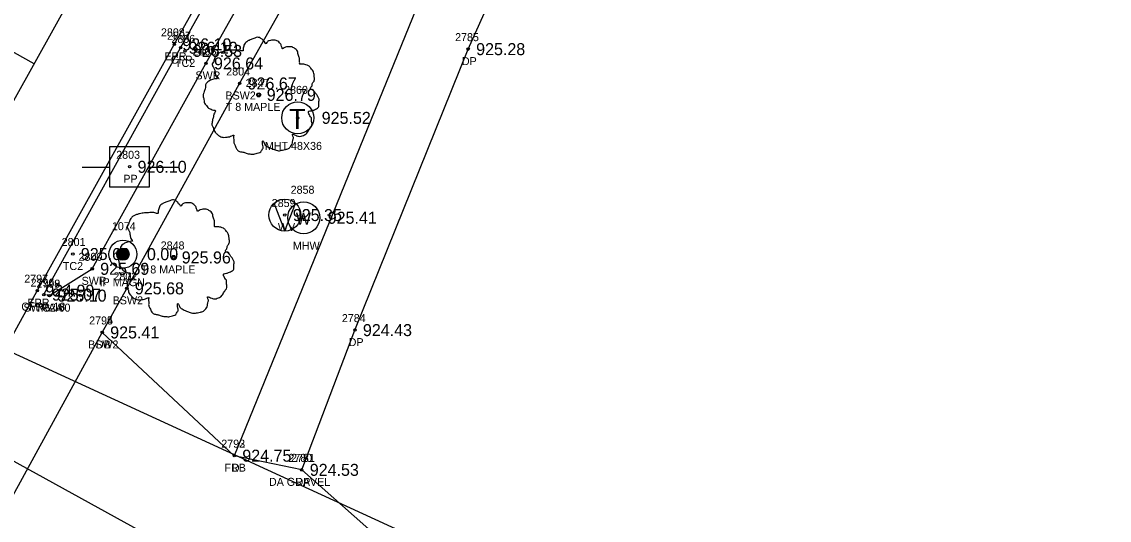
# Model space of a CAD drawing. Extents: x 1575382 to 1578175, y 1099175 to 1101955.
# Drawn here: x 1576966.9 to 1577102.8, y 1100492.8 to 1100555.1 of the extents above; entities that cross this region are included whole.
import ezdxf

# ---------------------------------------------------------------- set-up
doc = ezdxf.new("R2010")
doc.units = 0
for name, color, linetype in [('RD_EX_Conc', 7, 'Continuous'), ('RD_EX_Conc_txCode', 7, 'Continuous'), ('RD_EX_Driveway', 7, 'Continuous'), ('RD_EX_Driveway_txCode', 7, 'Continuous'), ('RD_EX_DV_Prop_txCode', 7, 'Continuous'), ('RD_EX_DV_PropPin', 7, 'Continuous'), ('RD_EX_Fence_Other', 7, 'Continuous'), ('RD_EX_Fence_Other_txCode', 7, 'Continuous'), ('RD_EX_Road', 7, 'Continuous'), ('RD_EX_Road_txCode', 7, 'Continuous'), ('RD_EX_SU_H2O', 7, 'Continuous'), ('RD_EX_SU_Telecom', 7, 'Continuous'), ('RD_EX_TX_Conc_ELEV', 7, 'Continuous'), ('RD_EX_TX_Driveway_ELEV', 7, 'Continuous'), ('RD_EX_TX_DV_Prop_ELEV', 7, 'Continuous'), ('RD_EX_TX_Fence_Other_ELEV', 7, 'Continuous'), ('RD_EX_TX_Road_ELEV', 7, 'Continuous'), ('RD_EX_TX_UT_ELEV', 7, 'Continuous'), ('RD_EX_TX_VEG_ELEV', 7, 'Continuous'), ('RD_EX_UT', 7, 'Continuous'), ('RD_EX_UT_txCode', 7, 'Continuous'), ('RD_EX_VEG', 7, 'Continuous'), ('RD_EX_VEG_txCode', 7, 'Continuous'), ('RD_HC_Cl', 7, 'Continuous'), ('RD_HC_Data_Tic', 7, 'Continuous'), ('RD_HC_Survey_ELEV', 7, 'Continuous'), ('RD_SMD_Locator', 7, 'Continuous')]:
    doc.layers.add(name, color=color, linetype=linetype)

msp = doc.modelspace()

# ---------------------------------------------------------------- linework, layer by layer
at = {"layer": 'RD_EX_Conc'}
for points in [[(1576925.28, 1100434.6), (1576931.32, 1100441.65), (1576943.72, 1100456.06), (1576959.8, 1100485.15), (1576962.79, 1100490.55), (1576976.91, 1100516.3), (1576979.99, 1100521.81), (1576994.08, 1100547.41), (1577013.9, 1100582.65), (1577028.01, 1100607.52), (1577031.93, 1100618.57), (1577033.8, 1100624.22), (1577052.4, 1100657.66), (1577055.15, 1100662.64), (1577085.17, 1100716.01)], [(1576969.62, 1100521.03), (1576986.7, 1100551.88), (1577006.34, 1100586.95), (1577025.95, 1100621.77), (1577028.87, 1100627.15)], [(1576970.32, 1100520.9), (1576975.66, 1100524.25), (1576989.88, 1100549.92), (1577009.59, 1100585.07), (1577023.45, 1100609.71), (1577027.68, 1100620.87), (1577027.64, 1100620.91), (1577026.45, 1100621.54)]]:
    msp.add_lwpolyline(points, dxfattribs=at)
at = {"layer": 'RD_EX_Driveway'}
for points in [[(1577065.95, 1100460.35), (1577042.55, 1100463.11), (1577001.85, 1100499.13), (1577008.49, 1100516.59), (1577022.64, 1100551.7), (1577044.72, 1100600.92), (1577090.31, 1100579.68)], [(1577001.85, 1100499.13), (1576993.42, 1100500.9), (1576976.91, 1100516.3)]]:
    msp.add_lwpolyline(points, dxfattribs=at)
at = {"layer": 'RD_EX_DV_PropPin'}
for p, q in [((1576978.77, 1100525.89), (1576978.77, 1100526.28)), ((1576978.8, 1100525.79), (1576978.8, 1100526.38)), ((1576978.84, 1100525.71), (1576978.84, 1100526.45)), ((1576978.87, 1100525.66), (1576978.87, 1100526.51)), ((1576978.91, 1100525.61), (1576978.91, 1100526.56)), ((1576978.94, 1100525.57), (1576978.94, 1100526.6)), ((1576978.98, 1100525.53), (1576978.98, 1100526.63)), ((1576979.01, 1100525.5), (1576979.01, 1100526.67)), ((1576979.05, 1100525.47), (1576979.05, 1100526.69)), ((1576979.08, 1100525.45), (1576979.08, 1100526.72)), ((1576979.12, 1100525.43), (1576979.12, 1100526.74)), ((1576979.15, 1100525.41), (1576979.15, 1100526.76)), ((1576979.19, 1100525.39), (1576979.19, 1100526.78)), ((1576979.22, 1100525.38), (1576979.22, 1100526.79)), ((1576979.26, 1100525.36), (1576979.26, 1100526.8)), ((1576979.29, 1100525.35), (1576979.29, 1100526.82)), ((1576979.33, 1100525.34), (1576979.33, 1100526.82)), ((1576979.36, 1100525.34), (1576979.36, 1100526.83)), ((1576979.4, 1100525.33), (1576979.4, 1100526.84)), ((1576979.43, 1100525.33), (1576979.43, 1100526.84)), ((1576979.47, 1100525.32), (1576979.47, 1100526.84)), ((1576979.5, 1100525.32), (1576979.5, 1100526.85)), ((1576979.54, 1100525.32), (1576979.54, 1100526.84)), ((1576979.57, 1100525.33), (1576979.57, 1100526.84)), ((1576979.61, 1100525.33), (1576979.61, 1100526.84)), ((1576979.64, 1100525.34), (1576979.64, 1100526.83)), ((1576979.68, 1100525.34), (1576979.68, 1100526.82)), ((1576979.71, 1100525.35), (1576979.71, 1100526.82)), ((1576979.75, 1100525.36), (1576979.75, 1100526.8)), ((1576979.78, 1100525.38), (1576979.78, 1100526.79)), ((1576979.82, 1100525.39), (1576979.82, 1100526.78)), ((1576979.85, 1100525.41), (1576979.85, 1100526.76)), ((1576979.89, 1100525.43), (1576979.89, 1100526.74)), ((1576979.92, 1100525.45), (1576979.92, 1100526.72)), ((1576979.96, 1100525.47), (1576979.96, 1100526.69)), ((1576979.99, 1100525.5), (1576979.99, 1100526.67)), ((1576980.03, 1100525.53), (1576980.03, 1100526.63)), ((1576980.06, 1100525.57), (1576980.06, 1100526.6)), ((1576980.1, 1100525.61), (1576980.1, 1100526.56)), ((1576980.13, 1100525.66), (1576980.13, 1100526.51)), ((1576980.17, 1100525.71), (1576980.17, 1100526.45)), ((1576980.2, 1100525.79), (1576980.2, 1100526.38)), ((1576980.24, 1100525.89), (1576980.24, 1100526.28))]:
    msp.add_line(p, q, dxfattribs=at)
for radius in [1.75, 0.761]:
    msp.add_circle((1576979.5, 1100526.08), radius, dxfattribs=at)
at = {"layer": 'RD_EX_Fence_Other'}
msp.add_lwpolyline([(1577095.04, 1100587.1), (1577039.42, 1100613.96), (1576993.42, 1100500.9)], dxfattribs=at)
at = {"layer": 'RD_EX_Road'}
msp.add_lwpolyline([(1576918.43, 1100436.45), (1576919.69, 1100438.1), (1576919.21, 1100438.45), (1576924.62, 1100446.41), (1576935.15, 1100461.4), (1576954.41, 1100495.42), (1576968.8, 1100521.52), (1576985.92, 1100552.3), (1577005.62, 1100587.42), (1577028.14, 1100627.58), (1577046.67, 1100660.87), (1577078.76, 1100718.33)], dxfattribs=at)
at = {"layer": 'RD_EX_SU_H2O'}
msp.add_circle((1577002.09, 1100530.63), 2, dxfattribs=at)
at = {"layer": 'RD_EX_SU_Telecom'}
msp.add_circle((1577001.34, 1100543.11), 2, dxfattribs=at)
at = {"layer": 'RD_EX_UT'}
for p, q in [((1576982.82, 1100539.51), (1576977.82, 1100539.51)), ((1576977.82, 1100539.51), (1576977.82, 1100534.51)), ((1576982.82, 1100534.51), (1576982.82, 1100539.51)), ((1576974.39, 1100536.95), (1576977.86, 1100536.95)), ((1576982.75, 1100536.95), (1576986.39, 1100536.95)), ((1576977.82, 1100534.51), (1576982.82, 1100534.51)), ((1576999.73, 1100528.98), (1576998.42, 1100532.46)), ((1576999.73, 1100528.98), (1577001.05, 1100532.42))]:
    msp.add_line(p, q, dxfattribs=at)
for points in [[(1576697.98, 1101074.32), (1577079.49, 1100801.52), (1576931.93, 1100529.3), (1577183.5, 1100413.67)], [(1576900.83, 1100536.04), (1577001.52, 1100480.54), (1576996.43, 1100463.76), (1577196.46, 1100341.57)]]:
    msp.add_lwpolyline(points, dxfattribs=at)
msp.add_circle((1576999.73, 1100530.97), 2, dxfattribs=at)
at = {"layer": 'RD_EX_VEG'}
for centre, radius in [((1576996.47, 1100545.99), 0.25), ((1576996.46, 1100545.97), 0.0001), ((1576985.85, 1100525.67), 0.25), ((1576985.84, 1100525.65), 0.0001)]:
    msp.add_circle(centre, radius, dxfattribs=at)
for points in [[(1576996.6, 1100553.15), (1576996.3, 1100553.18), (1576995.98, 1100553.08), (1576995.73, 1100552.98), (1576995.51, 1100552.9), (1576995.28, 1100552.8), (1576994.98, 1100552.63), (1576994.76, 1100552.43), (1576994.63, 1100552.18), (1576994.58, 1100551.95), (1576994.53, 1100551.68), (1576994.53, 1100551.51), (1576994.41, 1100551.48), (1576994.26, 1100551.51), (1576994.01, 1100551.58), (1576993.76, 1100551.58), (1576993.51, 1100551.58), (1576993.16, 1100551.56), (1576992.81, 1100551.56), (1576992.53, 1100551.51), (1576992.21, 1100551.46), (1576991.83, 1100551.33), (1576991.48, 1100551.21), (1576991.18, 1100550.96), (1576990.93, 1100550.48), (1576990.81, 1100550.13), (1576990.66, 1100549.88), (1576990.81, 1100549.43), (1576990.98, 1100549.08), (1576991.01, 1100548.88), (1576991.08, 1100548.46), (1576991.18, 1100548.23), (1576991.31, 1100548.03), (1576991.23, 1100548.01), (1576990.86, 1100547.96), (1576990.56, 1100547.86), (1576990.13, 1100547.63), (1576989.91, 1100547.41), (1576989.81, 1100547.08), (1576989.78, 1100546.73), (1576989.68, 1100546.53), (1576989.61, 1100546.26), (1576989.58, 1100546.18), (1576989.53, 1100545.86), (1576989.63, 1100545.41), (1576989.66, 1100545.06), (1576989.78, 1100544.83), (1576989.93, 1100544.66), (1576990.11, 1100544.41), (1576990.51, 1100544.18), (1576990.83, 1100544.08), (1576991.03, 1100544.06), (1576990.86, 1100543.56), (1576990.81, 1100543.21), (1576990.68, 1100542.81), (1576990.68, 1100542.73), (1576990.63, 1100542.26), (1576990.78, 1100541.93), (1576990.86, 1100541.56), (1576991.03, 1100541.33), (1576991.31, 1100541.03), (1576991.63, 1100540.81), (1576992.13, 1100540.68), (1576992.53, 1100540.71), (1576993.11, 1100540.88), (1576993.36, 1100540.96), (1576993.33, 1100540.78), (1576993.36, 1100540.41), (1576993.36, 1100539.99), (1576993.51, 1100539.66), (1576993.61, 1100539.39), (1576993.76, 1100539.14), (1576994.08, 1100538.91), (1576994.48, 1100538.84), (1576994.91, 1100538.69), (1576995.36, 1100538.61), (1576995.85, 1100538.59), (1576996.45, 1100538.74), (1576996.73, 1100538.86), (1576996.83, 1100539.04), (1576997.03, 1100539.41), (1576996.98, 1100539.64), (1576997, 1100540.24), (1576997.1, 1100540.06), (1576997.28, 1100539.71), (1576997.78, 1100539.41), (1576998.18, 1100539.24), (1576998.65, 1100539.09), (1576998.95, 1100539.01), (1576999.43, 1100539.09), (1576999.8, 1100539.16), (1577000.18, 1100539.29), (1577000.48, 1100539.56), (1577000.65, 1100539.84), (1577000.7, 1100540.11), (1577000.78, 1100540.48), (1577000.83, 1100540.66)], [(1577000.83, 1100540.66), (1577000.75, 1100540.83), (1577000.7, 1100541.08), (1577000.78, 1100541.06), (1577000.95, 1100541.01), (1577001.23, 1100540.88), (1577001.45, 1100540.81), (1577001.78, 1100540.83), (1577002.05, 1100540.93), (1577002.5, 1100541.21), (1577002.78, 1100541.68), (1577003.05, 1100542.08), (1577003.13, 1100542.41), (1577003.08, 1100542.63), (1577003.05, 1100543.13), (1577002.85, 1100543.38), (1577002.8, 1100543.51), (1577002.7, 1100543.91), (1577002.78, 1100543.96), (1577003.05, 1100544.01), (1577003.43, 1100544.13), (1577003.7, 1100544.26), (1577003.93, 1100544.43), (1577004, 1100544.66), (1577003.98, 1100545.06), (1577004.03, 1100545.46), (1577003.95, 1100545.61), (1577003.85, 1100545.76), (1577003.78, 1100545.96), (1577003.63, 1100546.11), (1577003.53, 1100546.26), (1577003.43, 1100546.36), (1577003.3, 1100546.51), (1577003.13, 1100546.63), (1577002.98, 1100546.68), (1577002.93, 1100546.83), (1577003.08, 1100547.03), (1577003.13, 1100547.13), (1577003.15, 1100547.36), (1577003.38, 1100547.71), (1577003.43, 1100548.11), (1577003.38, 1100548.53), (1577003.33, 1100548.81), (1577003.18, 1100549.08), (1577002.98, 1100549.33), (1577002.85, 1100549.51), (1577002.68, 1100549.63), (1577002.35, 1100549.76), (1577002.1, 1100549.81), (1577001.75, 1100549.81), (1577001.55, 1100549.86), (1577001.58, 1100549.91), (1577001.58, 1100550.06), (1577001.58, 1100550.33), (1577001.5, 1100550.78), (1577001.35, 1100551.28), (1577001.35, 1100551.31), (1577001.25, 1100551.56), (1577001.03, 1100551.76), (1577000.85, 1100551.85), (1577000.65, 1100551.98), (1577000.4, 1100552), (1577000.1, 1100552), (1576999.83, 1100551.95), (1576999.63, 1100551.85), (1576999.45, 1100551.73), (1576999.38, 1100551.88), (1576999.28, 1100552.18), (1576999.23, 1100552.33), (1576999.08, 1100552.5), (1576998.85, 1100552.7), (1576998.4, 1100552.83), (1576997.78, 1100552.75), (1576997.48, 1100552.55), (1576997.33, 1100552.38), (1576997.28, 1100552.5), (1576997.08, 1100552.7), (1576996.98, 1100552.88), (1576996.8, 1100553), (1576996.65, 1100553.1), (1576996.55, 1100553.15)], [(1576985.98, 1100532.84), (1576985.68, 1100532.86), (1576985.36, 1100532.76), (1576985.11, 1100532.66), (1576984.88, 1100532.59), (1576984.66, 1100532.49), (1576984.36, 1100532.32), (1576984.13, 1100532.12), (1576984.01, 1100531.87), (1576983.96, 1100531.64), (1576983.91, 1100531.37), (1576983.91, 1100531.19), (1576983.78, 1100531.17), (1576983.63, 1100531.19), (1576983.38, 1100531.27), (1576983.13, 1100531.27), (1576982.88, 1100531.27), (1576982.53, 1100531.24), (1576982.18, 1100531.24), (1576981.91, 1100531.19), (1576981.58, 1100531.14), (1576981.21, 1100531.02), (1576980.86, 1100530.89), (1576980.56, 1100530.64), (1576980.31, 1100530.17), (1576980.18, 1100529.82), (1576980.03, 1100529.57), (1576980.18, 1100529.12), (1576980.36, 1100528.77), (1576980.38, 1100528.57), (1576980.46, 1100528.14), (1576980.56, 1100527.92), (1576980.68, 1100527.72), (1576980.61, 1100527.69), (1576980.23, 1100527.64), (1576979.93, 1100527.54), (1576979.51, 1100527.32), (1576979.28, 1100527.09), (1576979.18, 1100526.77), (1576979.16, 1100526.42), (1576979.06, 1100526.22), (1576978.98, 1100525.94), (1576978.96, 1100525.87), (1576978.91, 1100525.54), (1576979.01, 1100525.09), (1576979.03, 1100524.74), (1576979.16, 1100524.52), (1576979.31, 1100524.34), (1576979.48, 1100524.09), (1576979.88, 1100523.87), (1576980.21, 1100523.77), (1576980.41, 1100523.74), (1576980.23, 1100523.24), (1576980.18, 1100522.89), (1576980.06, 1100522.49), (1576980.06, 1100522.42), (1576980.01, 1100521.94), (1576980.16, 1100521.62), (1576980.23, 1100521.24), (1576980.41, 1100521.02), (1576980.68, 1100520.72), (1576981.01, 1100520.5), (1576981.51, 1100520.37), (1576981.91, 1100520.4), (1576982.48, 1100520.57), (1576982.73, 1100520.65), (1576982.71, 1100520.47), (1576982.73, 1100520.1), (1576982.73, 1100519.67), (1576982.88, 1100519.35), (1576982.98, 1100519.07), (1576983.13, 1100518.82), (1576983.46, 1100518.6), (1576983.86, 1100518.52), (1576984.28, 1100518.37), (1576984.73, 1100518.3), (1576985.23, 1100518.27), (1576985.83, 1100518.42), (1576986.11, 1100518.55), (1576986.21, 1100518.72), (1576986.41, 1100519.1), (1576986.36, 1100519.32), (1576986.38, 1100519.92), (1576986.48, 1100519.75), (1576986.66, 1100519.4), (1576987.16, 1100519.1), (1576987.56, 1100518.92), (1576988.03, 1100518.77), (1576988.33, 1100518.7), (1576988.81, 1100518.77), (1576989.18, 1100518.85), (1576989.56, 1100518.97), (1576989.85, 1100519.25), (1576990.03, 1100519.52), (1576990.08, 1100519.8), (1576990.15, 1100520.17), (1576990.2, 1100520.35)], [(1576990.2, 1100520.35), (1576990.13, 1100520.52), (1576990.08, 1100520.77), (1576990.15, 1100520.75), (1576990.33, 1100520.7), (1576990.6, 1100520.57), (1576990.83, 1100520.5), (1576991.15, 1100520.52), (1576991.43, 1100520.62), (1576991.88, 1100520.9), (1576992.15, 1100521.37), (1576992.43, 1100521.77), (1576992.5, 1100522.09), (1576992.45, 1100522.32), (1576992.43, 1100522.82), (1576992.23, 1100523.07), (1576992.18, 1100523.19), (1576992.08, 1100523.59), (1576992.15, 1100523.64), (1576992.43, 1100523.69), (1576992.8, 1100523.82), (1576993.08, 1100523.94), (1576993.3, 1100524.12), (1576993.38, 1100524.34), (1576993.35, 1100524.74), (1576993.4, 1100525.14), (1576993.33, 1100525.29), (1576993.23, 1100525.44), (1576993.15, 1100525.64), (1576993, 1100525.79), (1576992.9, 1100525.94), (1576992.8, 1100526.04), (1576992.68, 1100526.19), (1576992.5, 1100526.32), (1576992.35, 1100526.37), (1576992.3, 1100526.52), (1576992.45, 1100526.72), (1576992.5, 1100526.82), (1576992.53, 1100527.04), (1576992.75, 1100527.39), (1576992.8, 1100527.79), (1576992.75, 1100528.22), (1576992.7, 1100528.49), (1576992.55, 1100528.77), (1576992.35, 1100529.02), (1576992.23, 1100529.19), (1576992.05, 1100529.32), (1576991.73, 1100529.44), (1576991.48, 1100529.49), (1576991.13, 1100529.49), (1576990.93, 1100529.54), (1576990.95, 1100529.59), (1576990.95, 1100529.74), (1576990.95, 1100530.02), (1576990.88, 1100530.47), (1576990.73, 1100530.97), (1576990.73, 1100530.99), (1576990.63, 1100531.24), (1576990.4, 1100531.44), (1576990.23, 1100531.54), (1576990.03, 1100531.67), (1576989.78, 1100531.69), (1576989.48, 1100531.69), (1576989.21, 1100531.64), (1576989.01, 1100531.54), (1576988.83, 1100531.42), (1576988.76, 1100531.57), (1576988.66, 1100531.87), (1576988.61, 1100532.02), (1576988.46, 1100532.19), (1576988.23, 1100532.39), (1576987.78, 1100532.51), (1576987.16, 1100532.44), (1576986.86, 1100532.24), (1576986.71, 1100532.07), (1576986.66, 1100532.19), (1576986.46, 1100532.39), (1576986.36, 1100532.56), (1576986.18, 1100532.69), (1576986.03, 1100532.79), (1576985.93, 1100532.84)]]:
    msp.add_spline(points, degree=3, dxfattribs=at)
at = {"layer": 'RD_HC_Cl'}
msp.add_line((1576888.29, 1100406.32), (1577092.18, 1100771.63), dxfattribs=at)
at = {"layer": 'RD_HC_Data_Tic'}
msp.add_line((1576968.4, 1100549.86), (1576964.91, 1100551.81), dxfattribs=at)
at = {"layer": 'RD_SMD_Locator'}
for centre in [(1576985.92, 1100552.3), (1576986.7, 1100551.88), (1577022.64, 1100551.7), (1576987.25, 1100551.48), (1576989.88, 1100549.92), (1576994.08, 1100547.41), (1576996.47, 1100545.99), (1577001.34, 1100543.11), (1576980.33, 1100537), (1576999.73, 1100530.97), (1577002.09, 1100530.63), (1576973.24, 1100526.1), (1576979.5, 1100526.08), (1576985.85, 1100525.67), (1576975.66, 1100524.25), (1576979.99, 1100521.81), (1576968.8, 1100521.52), (1576969.62, 1100521.03), (1576970.32, 1100520.9), (1576970.32, 1100520.9), (1576976.91, 1100516.3), (1576976.91, 1100516.3), (1577008.49, 1100516.59), (1576993.42, 1100500.9), (1576993.42, 1100500.9), (1577001.85, 1100499.13), (1577001.85, 1100499.13)]:
    msp.add_circle(centre, 0.15, dxfattribs=at)

# ---------------------------------------------------------------- texts
at = {"layer": 'RD_EX_Conc_txCode'}
for s, p in [('2807', (1576985.03, 1100552.88)), ('2806', (1576985.56, 1100552.48)), ('2805', (1576988.21, 1100550.92)), ('CFR', (1576985.47, 1100549.88)), ('TC2', (1576986.01, 1100549.48)), ('2804', (1576992.41, 1100548.41)), ('SWR', (1576988.56, 1100547.92)), ('BSW2', (1576992.31, 1100545.41)), ('2801', (1576971.85, 1100527.1)), ('2800', (1576973.95, 1100525.25)), ('TC2', (1576971.99, 1100524.1)), ('SWR', (1576974.34, 1100522.25)), ('2802', (1576978.32, 1100522.81)), ('2796', (1576967.96, 1100522.03)), ('2798', (1576968.69, 1100521.9)), ('2799', (1576968.69, 1100521.9)), ('BSW2', (1576978.22, 1100519.81)), ('CFRA 18', (1576966.8, 1100519.03)), ('SWRA 60', (1576967.07, 1100518.9)), ('TC2A', (1576968.59, 1100518.9)), ('2794', (1576975.28, 1100517.3)), ('BSW2', (1576975.15, 1100514.3))]:
    msp.add_text(s, height=1, dxfattribs=at).set_placement(p)
at = {"layer": 'RD_EX_Driveway_txCode'}
for s, p in [('2785', (1577021.01, 1100552.7)), ('DP', (1577021.86, 1100549.7)), ('2795', (1576975.28, 1100517.3)), ('2784', (1577006.86, 1100517.59)), ('DB', (1576976.13, 1100514.3)), ('DP', (1577007.71, 1100514.59)), ('2793', (1576991.79, 1100501.9)), ('2780', (1577000.18, 1100500.13)), ('2781', (1577000.51, 1100500.13)), ('D', (1576993.11, 1100498.9)), ('DA GRAVEL', (1576997.75, 1100497.13)), ('DP', (1577001.07, 1100497.13))]:
    msp.add_text(s, height=1, dxfattribs=at).set_placement(p)
at = {"layer": 'RD_EX_DV_Prop_txCode'}
for s, p in [('1074', (1576978.12, 1100529.08)), ('IP MAGN', (1576976.59, 1100522.08))]:
    msp.add_text(s, height=1, dxfattribs=at).set_placement(p)
at = {"layer": 'RD_EX_Fence_Other_txCode'}
for s, p in [('2792', (1576991.79, 1100501.9)), ('FRB', (1576992.19, 1100498.9))]:
    msp.add_text(s, height=1, dxfattribs=at).set_placement(p)
at = {"layer": 'RD_EX_Road_txCode'}
for s, p in [('2808', (1576984.25, 1100553.3)), ('EPR', (1576984.69, 1100550.3)), ('2797', (1576967.17, 1100522.52)), ('EPR', (1576967.57, 1100519.52))]:
    msp.add_text(s, height=1, dxfattribs=at).set_placement(p)
at = {"layer": 'RD_EX_SU_H2O'}
msp.add_text('W', height=1.5, dxfattribs=at).set_placement((1577001.11, 1100529.76))
at = {"layer": 'RD_EX_SU_Telecom'}
msp.add_text('T', height=2.5, dxfattribs=at).set_placement((1577000.28, 1100541.74))
at = {"layer": 'RD_EX_TX_Conc_ELEV'}
for s, p in [('926.10', (1576987.7, 1100551.13)), ('926.53', (1576988.25, 1100550.73)), ('926.64', (1576990.88, 1100549.17)), ('926.67', (1576995.08, 1100546.66)), ('925.69', (1576974.24, 1100525.35)), ('925.69', (1576976.66, 1100523.5)), ('925.68', (1576980.99, 1100521.06)), ('925.07', (1576970.62, 1100520.28)), ('925.10', (1576971.32, 1100520.15)), ('925.10', (1576971.32, 1100520.15)), ('925.41', (1576977.91, 1100515.55))]:
    msp.add_text(s, height=1.5, dxfattribs=at).set_placement(p)
at = {"layer": 'RD_EX_TX_Driveway_ELEV'}
for s, p in [('925.28', (1577023.64, 1100550.95)), ('925.41', (1576977.91, 1100515.55)), ('924.43', (1577009.49, 1100515.84)), ('924.75', (1576994.42, 1100500.15)), ('924.53', (1577002.85, 1100498.38)), ('924.53', (1577002.85, 1100498.38))]:
    msp.add_text(s, height=1.5, dxfattribs=at).set_placement(p)
at = {"layer": 'RD_EX_TX_DV_Prop_ELEV'}
msp.add_text('0.00', height=1.5, dxfattribs=at).set_placement((1576982.5, 1100525.33))
at = {"layer": 'RD_EX_TX_Fence_Other_ELEV'}
msp.add_text('924.75', height=1.5, dxfattribs=at).set_placement((1576994.42, 1100500.15))
at = {"layer": 'RD_EX_TX_Road_ELEV'}
for s, p in [('926.10', (1576986.92, 1100551.55)), ('924.99', (1576969.8, 1100520.77))]:
    msp.add_text(s, height=1.5, dxfattribs=at).set_placement(p)
at = {"layer": 'RD_EX_TX_UT_ELEV'}
for s, p in [('925.52', (1577004.34, 1100542.36)), ('925.35', (1577000.73, 1100530.22)), ('925.41', (1577005.09, 1100529.88))]:
    msp.add_text(s, height=1.5, dxfattribs=at).set_placement(p)
at = {"layer": 'RD_EX_TX_VEG_ELEV'}
for s, p in [('926.79', (1576997.47, 1100545.24)), ('925.96', (1576986.85, 1100524.92))]:
    msp.add_text(s, height=1.5, dxfattribs=at).set_placement(p)
at = {"layer": 'RD_EX_UT_txCode'}
for s, p in [('2860', (1576999.64, 1100546.11)), ('MHT 48X36', (1576997.24, 1100539.11)), ('2803', (1576978.66, 1100538)), ('PP', (1576979.55, 1100535)), ('2858', (1577000.46, 1100533.63)), ('2859', (1576998.1, 1100531.97)), ('WV', (1576998.87, 1100528.97)), ('MHW', (1577000.74, 1100526.63))]:
    msp.add_text(s, height=1, dxfattribs=at).set_placement(p)
at = {"layer": 'RD_EX_VEG_txCode'}
for s, p in [('2847', (1576994.84, 1100546.99)), ('T 8 MAPLE', (1576992.35, 1100543.99)), ('2848', (1576984.22, 1100526.67)), ('T 8 MAPLE', (1576981.73, 1100523.67))]:
    msp.add_text(s, height=1, dxfattribs=at).set_placement(p)
at = {"layer": 'RD_HC_Survey_ELEV'}
msp.add_text('926.10', height=1.5, dxfattribs=at).set_placement((1576981.33, 1100536.25))

doc.saveas('drawing.dxf')
